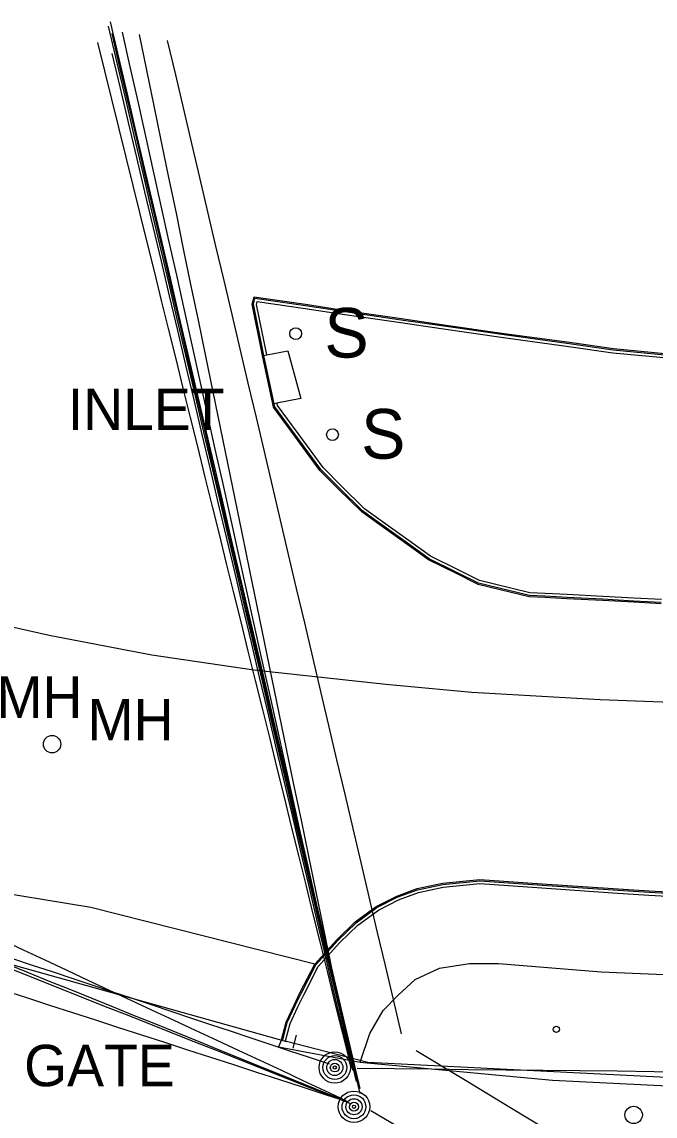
# Model space of a CAD drawing. Extents: x 368532 to 392481, y 10654822 to 10676899.
# Drawn here: x 383234.8 to 383311.3, y 10657196 to 10657328.1 of the extents above; entities that cross this region are included whole.
import ezdxf

# ---------------------------------------------------------------- set-up
doc = ezdxf.new("R2010")
doc.units = 0
for name, color, linetype in [('p_Catenary', 7, 'Continuous'), ('p_drainage inlet', 7, 'Continuous'), ('p_dtm sidewalk', 7, 'Continuous'), ('p_road - paved curb', 7, 'Continuous'), ('p_road general road feature', 7, 'Continuous'), ('p_road paint stripe', 7, 'Continuous'), ('p_structure fence', 7, 'Continuous'), ('p_structure sign', 7, 'Continuous'), ('p_structure unidentified', 7, 'Continuous'), ('p_utility general pole', 7, 'Continuous'), ('p_utility manhole', 7, 'Continuous')]:
    doc.layers.add(name, color=color, linetype=linetype)

msp = doc.modelspace()

# ---------------------------------------------------------------- linework, layer by layer
at = {"layer": 'p_Catenary'}
for points in [[(383275.19, 10657200.15), (383274.16, 10657204.54), (383273.13, 10657208.94), (383272.09, 10657213.33), (383271.06, 10657217.73), (383270.03, 10657222.12), (383268.99, 10657226.52), (383267.96, 10657230.91), (383266.93, 10657235.31), (383265.9, 10657239.7), (383264.86, 10657244.1), (383263.83, 10657248.49), (383262.8, 10657252.89), (383261.76, 10657257.29), (383260.73, 10657261.68), (383259.7, 10657266.08), (383258.67, 10657270.47), (383257.63, 10657274.87), (383256.6, 10657279.26), (383255.57, 10657283.66), (383254.54, 10657288.05), (383253.5, 10657292.45), (383252.47, 10657296.84), (383251.44, 10657301.24), (383250.4, 10657305.63), (383249.37, 10657310.03), (383248.34, 10657314.42), (383247.31, 10657318.82), (383246.27, 10657323.21), (383245.24, 10657327.61)], [(383275.63, 10657199.28), (383274.59, 10657203.73), (383273.55, 10657208.17), (383272.51, 10657212.61), (383271.47, 10657217.06), (383270.43, 10657221.5), (383269.39, 10657225.95), (383268.35, 10657230.39), (383267.31, 10657234.83), (383266.27, 10657239.28), (383265.23, 10657243.72), (383264.19, 10657248.16), (383263.15, 10657252.61), (383262.11, 10657257.05), (383261.07, 10657261.49), (383260.03, 10657265.94), (383258.99, 10657270.38), (383257.95, 10657274.82), (383256.91, 10657279.27), (383255.87, 10657283.71), (383254.83, 10657288.15), (383253.79, 10657292.6), (383252.75, 10657297.04), (383251.71, 10657301.48), (383250.67, 10657305.93), (383249.63, 10657310.37), (383248.59, 10657314.81), (383247.55, 10657319.26), (383246.51, 10657323.7), (383245.47, 10657328.14)], [(383275.64, 10657198.68), (383274.6, 10657203.1), (383273.57, 10657207.51), (383272.54, 10657211.93), (383271.5, 10657216.35), (383270.47, 10657220.76), (383269.43, 10657225.18), (383268.4, 10657229.59), (383267.37, 10657234.01), (383266.33, 10657238.43), (383265.3, 10657242.84), (383264.27, 10657247.26), (383263.23, 10657251.67), (383262.2, 10657256.09), (383261.17, 10657260.51), (383260.13, 10657264.92), (383259.1, 10657269.34), (383258.06, 10657273.75), (383257.03, 10657278.17), (383256, 10657282.59), (383254.96, 10657287), (383253.93, 10657291.42), (383252.9, 10657295.83), (383251.86, 10657300.25), (383250.83, 10657304.67), (383249.79, 10657309.08), (383248.76, 10657313.5), (383247.73, 10657317.91), (383246.69, 10657322.33), (383245.66, 10657326.75)], [(383274.56, 10657202.75), (383273.08, 10657209.37), (383272.15, 10657213.56), (383271.21, 10657217.76), (383270.28, 10657221.96), (383269.35, 10657226.16), (383268.41, 10657230.36), (383267.48, 10657234.56), (383266.55, 10657238.75), (383265.61, 10657242.95), (383264.68, 10657247.15), (383263.74, 10657251.35), (383262.81, 10657255.55), (383261.88, 10657259.75), (383260.94, 10657263.94), (383260.01, 10657268.14), (383259.08, 10657272.34), (383258.14, 10657276.54), (383257.21, 10657280.74), (383256.27, 10657284.94), (383255.34, 10657289.13), (383254.41, 10657293.33), (383253.47, 10657297.53), (383252.54, 10657301.73), (383251.6, 10657305.93), (383250.67, 10657310.13), (383249.74, 10657314.32), (383248.8, 10657318.52), (383247.87, 10657322.72), (383246.94, 10657326.92)], [(383274.76, 10657201.49), (383273.87, 10657205.8), (383272.98, 10657210.12), (383272.09, 10657214.43), (383271.2, 10657218.74), (383270.32, 10657223.06), (383269.43, 10657227.37), (383268.54, 10657231.69), (383267.65, 10657236), (383266.76, 10657240.32), (383265.87, 10657244.63), (383264.98, 10657248.95), (383264.09, 10657253.26), (383263.2, 10657257.58), (383262.32, 10657261.89), (383261.43, 10657266.21), (383260.54, 10657270.52), (383259.65, 10657274.84), (383258.76, 10657279.15), (383257.87, 10657283.47), (383256.98, 10657287.78), (383256.09, 10657292.1), (383255.2, 10657296.41), (383254.31, 10657300.73), (383253.43, 10657305.04), (383252.54, 10657309.36), (383251.65, 10657313.67), (383250.76, 10657317.99), (383249.87, 10657322.3), (383248.98, 10657326.62)], [(383274.35, 10657202.72), (383273.47, 10657206.25), (383272.6, 10657209.78), (383271.73, 10657213.31), (383270.86, 10657216.84), (383269.98, 10657220.37), (383269.11, 10657223.9), (383268.24, 10657227.43), (383267.36, 10657230.95), (383266.49, 10657234.48), (383265.62, 10657238.01), (383264.75, 10657241.54), (383263.87, 10657245.07), (383263, 10657248.6), (383262.13, 10657252.13), (383261.25, 10657255.66), (383260.38, 10657259.19), (383259.51, 10657262.72), (383258.64, 10657266.25), (383257.76, 10657269.78), (383256.89, 10657273.31), (383256.02, 10657276.84), (383255.14, 10657280.37), (383254.27, 10657283.9), (383253.4, 10657287.43), (383252.53, 10657290.96), (383251.65, 10657294.49), (383250.78, 10657298.02), (383249.91, 10657301.55), (383243.95, 10657325.66)], [(383280.64, 10657205.9), (383279.66, 10657210.04), (383278.69, 10657214.17), (383277.71, 10657218.31), (383276.74, 10657222.45), (383275.76, 10657226.59), (383274.79, 10657230.72), (383273.82, 10657234.86), (383272.84, 10657239), (383271.87, 10657243.14), (383270.89, 10657247.27), (383269.92, 10657251.41), (383268.94, 10657255.55), (383267.97, 10657259.69), (383266.99, 10657263.82), (383266.02, 10657267.96), (383265.04, 10657272.1), (383264.07, 10657276.24), (383263.1, 10657280.37), (383262.12, 10657284.51), (383261.15, 10657288.65), (383260.17, 10657292.79), (383259.2, 10657296.92), (383258.22, 10657301.06), (383257.25, 10657305.2), (383256.27, 10657309.34), (383255.3, 10657313.47), (383254.32, 10657317.61), (383253.35, 10657321.75), (383252.38, 10657325.89)], [(383274.38, 10657202.96), (383273.39, 10657207.15), (383272.4, 10657211.34), (383271.41, 10657215.52), (383270.42, 10657219.71), (383269.43, 10657223.89), (383268.44, 10657228.08), (383267.45, 10657232.26), (383266.46, 10657236.45), (383265.47, 10657240.63), (383264.48, 10657244.82), (383263.49, 10657249), (383262.5, 10657253.19), (383261.51, 10657257.37), (383260.52, 10657261.56), (383259.53, 10657265.74), (383258.54, 10657269.93), (383257.55, 10657274.12), (383256.56, 10657278.3), (383255.58, 10657282.49), (383254.59, 10657286.67), (383253.6, 10657290.86), (383252.61, 10657295.04), (383251.62, 10657299.23), (383250.63, 10657303.41), (383249.64, 10657307.6), (383248.65, 10657311.78), (383247.66, 10657315.97), (383246.67, 10657320.15), (383245.68, 10657324.34)], [(383224.53, 10657220.88), (383227.13, 10657219.67), (383229.73, 10657218.46), (383232.33, 10657217.25), (383234.93, 10657216.03), (383237.52, 10657214.82), (383240.12, 10657213.61), (383242.72, 10657212.4), (383245.32, 10657211.18), (383247.92, 10657209.97), (383250.52, 10657208.76), (383253.12, 10657207.55), (383255.72, 10657206.34), (383258.32, 10657205.12), (383260.92, 10657203.91), (383263.52, 10657202.7), (383266.12, 10657201.49), (383268.72, 10657200.27), (383271.32, 10657199.06), (383273.92, 10657197.85)], [(383222.88, 10657217.93), (383225.6, 10657216.85), (383228.32, 10657215.77), (383231.04, 10657214.7), (383233.76, 10657213.62), (383236.48, 10657212.54), (383239.2, 10657211.46), (383241.92, 10657210.38), (383244.64, 10657209.3), (383247.36, 10657208.22), (383250.09, 10657207.14), (383252.81, 10657206.06), (383255.53, 10657204.98), (383258.25, 10657203.91), (383260.97, 10657202.83), (383263.69, 10657201.75), (383266.41, 10657200.67), (383269.13, 10657199.59), (383271.85, 10657198.51), (383274.57, 10657197.43)], [(383225.24, 10657217.48), (383227.81, 10657216.44), (383230.38, 10657215.4), (383232.95, 10657214.36), (383235.51, 10657213.32), (383238.08, 10657212.28), (383240.65, 10657211.24), (383243.22, 10657210.21), (383245.78, 10657209.17), (383248.35, 10657208.13), (383250.92, 10657207.09), (383253.49, 10657206.05), (383256.05, 10657205.01), (383258.62, 10657203.97), (383261.19, 10657202.93), (383263.76, 10657201.89), (383266.32, 10657200.85), (383268.89, 10657199.82), (383271.46, 10657198.78), (383274.03, 10657197.74)], [(383226.46, 10657217.4), (383228.85, 10657216.6), (383231.24, 10657215.8), (383233.63, 10657215.01), (383236.02, 10657214.21), (383238.41, 10657213.41), (383240.81, 10657212.62), (383243.2, 10657211.82), (383245.59, 10657211.03), (383247.98, 10657210.23), (383250.37, 10657209.43), (383252.76, 10657208.64), (383255.15, 10657207.84), (383257.54, 10657207.04), (383259.94, 10657206.25), (383262.33, 10657205.45), (383264.72, 10657204.66), (383267.11, 10657203.86), (383269.5, 10657203.06), (383271.89, 10657202.27)], [(383221.43, 10657214.79), (383224.21, 10657213.89), (383226.99, 10657212.99), (383229.77, 10657212.08), (383232.54, 10657211.18), (383235.32, 10657210.28), (383238.1, 10657209.38), (383240.88, 10657208.48), (383243.65, 10657207.58), (383246.43, 10657206.68), (383249.21, 10657205.78), (383251.99, 10657204.88), (383254.77, 10657203.98), (383257.54, 10657203.08), (383260.32, 10657202.18), (383263.1, 10657201.28), (383265.88, 10657200.38), (383268.65, 10657199.48), (383271.43, 10657198.58), (383274.21, 10657197.68)], [(383282.43, 10657203.89), (383288.19, 10657200.41), (383293.95, 10657196.92), (383299.72, 10657193.43), (383305.48, 10657189.94), (383311.24, 10657186.45), (383317.01, 10657182.96), (383322.77, 10657179.47), (383328.53, 10657175.98), (383334.3, 10657172.5), (383340.06, 10657169.01), (383345.82, 10657165.52), (383351.59, 10657162.03), (383357.35, 10657158.54), (383363.11, 10657155.05), (383368.88, 10657151.56), (383374.64, 10657148.08), (383380.4, 10657144.59), (383386.17, 10657141.1), (383391.93, 10657137.61)], [(383275.3, 10657201.76), (383279.78, 10657201.71), (383284.27, 10657201.66), (383288.75, 10657201.61), (383293.24, 10657201.56), (383297.72, 10657201.51), (383302.21, 10657201.46), (383306.69, 10657201.41), (383311.18, 10657201.35), (383315.66, 10657201.3)], [(383276.92, 10657196.64), (383282.74, 10657193.2), (383288.56, 10657189.76), (383294.38, 10657186.32), (383300.21, 10657182.88), (383306.03, 10657179.44), (383311.85, 10657176), (383317.68, 10657172.56), (383323.5, 10657169.12), (383329.32, 10657165.68), (383335.15, 10657162.24), (383340.97, 10657158.8), (383346.79, 10657155.36), (383352.61, 10657151.92), (383358.44, 10657148.48), (383364.26, 10657145.04), (383370.08, 10657141.6), (383375.91, 10657138.16), (383381.73, 10657134.72), (383387.55, 10657131.28)]]:
    msp.add_lwpolyline(points, dxfattribs=at)
at = {"layer": 'p_drainage inlet'}
for p, q in [((383264, 10657287.86), (383263.86, 10657287.83)), ((383264, 10657287.86), (383264.35, 10657287.93)), ((383265.25, 10657282.02), (383264, 10657287.86)), ((383264.35, 10657287.93), (383266.89, 10657288.41)), ((383266.89, 10657288.41), (383268.48, 10657282.66)), ((383268.48, 10657282.66), (383265.59, 10657282.09)), ((383265.25, 10657282.02), (383265.1, 10657282)), ((383265.59, 10657282.09), (383265.25, 10657282.02))]:
    msp.add_line(p, q, dxfattribs=at)
at = {"layer": 'p_dtm sidewalk'}
for p, q in [((383282.3, 10657212.47), (383285.25, 10657213.82)), ((383285.25, 10657213.82), (383288.88, 10657214.38)), ((383288.88, 10657214.38), (383292.37, 10657214.39)), ((383292.37, 10657214.39), (383304.79, 10657213.38)), ((383280.24, 10657210.57), (383282.3, 10657212.47)), ((383304.79, 10657213.38), (383321.15, 10657212.72)), ((383278.41, 10657208.7), (383280.24, 10657210.57)), ((383276.8, 10657205.92), (383278.41, 10657208.7)), ((383275.66, 10657202.49), (383276.8, 10657205.92))]:
    msp.add_line(p, q, dxfattribs=at)
at = {"layer": 'p_road - paved curb'}
for p, q in [((383262.6, 10657294.03), (383262.82, 10657294.93)), ((383262.75, 10657294.03), (383262.93, 10657294.76)), ((383262.82, 10657294.93), (383269.06, 10657294.03)), ((383262.93, 10657294.76), (383269.04, 10657293.88)), ((383263.11, 10657294.02), (383263.2, 10657294.37)), ((383263.2, 10657294.37), (383268.99, 10657293.54)), ((383263.86, 10657287.83), (383262.6, 10657294.03)), ((383264, 10657287.86), (383262.75, 10657294.03)), ((383264.35, 10657287.93), (383263.11, 10657294.02)), ((383268.99, 10657293.54), (383273.79, 10657292.8)), ((383269.04, 10657293.88), (383273.84, 10657293.14)), ((383269.06, 10657294.03), (383273.86, 10657293.29)), ((383273.84, 10657293.14), (383280.62, 10657292.16)), ((383273.86, 10657293.29), (383280.64, 10657292.31)), ((383273.79, 10657292.8), (383280.57, 10657291.82)), ((383280.57, 10657291.82), (383285.42, 10657291.11)), ((383280.62, 10657292.16), (383285.47, 10657291.45)), ((383280.64, 10657292.31), (383285.49, 10657291.6)), ((383285.42, 10657291.11), (383292.99, 10657290.01)), ((383285.47, 10657291.45), (383293.04, 10657290.36)), ((383285.49, 10657291.6), (383293.06, 10657290.51)), ((383293.04, 10657290.36), (383300.91, 10657289.29)), ((383293.06, 10657290.51), (383300.93, 10657289.44)), ((383292.99, 10657290.01), (383300.86, 10657288.94)), ((383300.91, 10657289.29), (383306.24, 10657288.53)), ((383300.93, 10657289.44), (383306.26, 10657288.68)), ((383265.1, 10657282), (383263.86, 10657287.83)), ((383300.86, 10657288.94), (383306.2, 10657288.18)), ((383306.2, 10657288.18), (383314.06, 10657287.43)), ((383306.24, 10657288.53), (383314.1, 10657287.78)), ((383306.26, 10657288.68), (383314.11, 10657287.93)), ((383265.19, 10657281.6), (383265.1, 10657282)), ((383267.74, 10657278.1), (383265.19, 10657281.6)), ((383265.33, 10657281.66), (383265.25, 10657282.02)), ((383267.86, 10657278.19), (383265.33, 10657281.66)), ((383265.66, 10657281.81), (383265.59, 10657282.09)), ((383268.14, 10657278.4), (383265.66, 10657281.81)), ((383270.79, 10657273.97), (383267.74, 10657278.1)), ((383270.9, 10657274.07), (383267.86, 10657278.19)), ((383271.17, 10657274.3), (383268.14, 10657278.4)), ((383273, 10657271.75), (383270.79, 10657273.97)), ((383273.11, 10657271.86), (383270.9, 10657274.07)), ((383273.35, 10657272.1), (383271.17, 10657274.3)), ((383275.94, 10657269.07), (383273.11, 10657271.86)), ((383276.16, 10657269.33), (383273.35, 10657272.1)), ((383275.84, 10657268.95), (383273, 10657271.75)), ((383277.91, 10657268.09), (383276.16, 10657269.33)), ((383277.62, 10657267.68), (383275.84, 10657268.95)), ((383277.71, 10657267.8), (383275.94, 10657269.07)), ((383281.57, 10657265.45), (383277.91, 10657268.09)), ((383281.28, 10657265.04), (383277.62, 10657267.68)), ((383281.37, 10657265.16), (383277.71, 10657267.8)), ((383284.15, 10657263.59), (383281.57, 10657265.45)), ((383283.89, 10657263.16), (383281.28, 10657265.04)), ((383283.97, 10657263.29), (383281.37, 10657265.16)), ((383287.27, 10657261.49), (383283.89, 10657263.16)), ((383287.34, 10657261.62), (383283.97, 10657263.29)), ((383287.49, 10657261.94), (383284.15, 10657263.59)), ((383289.91, 10657260.18), (383287.27, 10657261.49)), ((383289.96, 10657260.32), (383287.34, 10657261.62)), ((383290.08, 10657260.65), (383287.49, 10657261.94)), ((383293.72, 10657259.26), (383289.91, 10657260.18)), ((383293.76, 10657259.41), (383289.96, 10657260.32)), ((383293.84, 10657259.75), (383290.08, 10657260.65)), ((383296.08, 10657258.68), (383293.72, 10657259.26)), ((383296.1, 10657258.83), (383293.76, 10657259.41)), ((383296.15, 10657259.18), (383293.84, 10657259.75)), ((383297.98, 10657258.6), (383296.08, 10657258.68)), ((383297.99, 10657258.75), (383296.1, 10657258.83)), ((383298, 10657259.1), (383296.15, 10657259.18)), ((383300.65, 10657258.61), (383297.99, 10657258.75)), ((383300.67, 10657258.96), (383298, 10657259.1)), ((383304.96, 10657258.74), (383300.67, 10657258.96)), ((383308.74, 10657258.53), (383304.96, 10657258.74)), ((383300.64, 10657258.46), (383297.98, 10657258.6)), ((383304.93, 10657258.24), (383300.64, 10657258.46)), ((383304.94, 10657258.39), (383300.65, 10657258.61)), ((383308.71, 10657258.03), (383304.93, 10657258.24)), ((383308.72, 10657258.18), (383304.94, 10657258.39)), ((383312.02, 10657257.85), (383308.71, 10657258.03)), ((383312.03, 10657258), (383308.72, 10657258.18)), ((383312.05, 10657258.35), (383308.74, 10657258.53)), ((383285.6, 10657224.1), (383290.09, 10657224.55)), ((383285.62, 10657223.95), (383290.09, 10657224.4)), ((383290.09, 10657224.55), (383297.64, 10657224.02)), ((383290.09, 10657224.4), (383297.63, 10657223.87)), ((383243.09, 10657221.15), (383228.62, 10657223.54)), ((383280.06, 10657222.54), (383282.54, 10657223.45)), ((383280.12, 10657222.4), (383282.58, 10657223.31)), ((383280.26, 10657222.08), (383282.68, 10657222.97)), ((383282.54, 10657223.45), (383285.6, 10657224.1)), ((383282.58, 10657223.31), (383285.62, 10657223.95)), ((383282.68, 10657222.97), (383285.68, 10657223.61)), ((383285.68, 10657223.61), (383290.1, 10657224.05)), ((383290.1, 10657224.05), (383297.61, 10657223.52)), ((383297.61, 10657223.52), (383306.2, 10657222.94)), ((383297.63, 10657223.87), (383306.22, 10657223.29)), ((383297.64, 10657224.02), (383306.23, 10657223.44)), ((383306.2, 10657222.94), (383310.54, 10657222.67)), ((383306.22, 10657223.29), (383310.56, 10657223.02)), ((383306.23, 10657223.44), (383310.57, 10657223.17)), ((383310.56, 10657223.02), (383316.2, 10657222.7)), ((383310.57, 10657223.17), (383316.21, 10657222.85)), ((383277.6, 10657221.27), (383280.06, 10657222.54)), ((383277.68, 10657221.14), (383280.12, 10657222.4)), ((383277.86, 10657220.84), (383280.26, 10657222.08)), ((383310.54, 10657222.67), (383316.18, 10657222.35)), ((383270.17, 10657214.31), (383243.09, 10657221.15)), ((383275.05, 10657219.42), (383277.6, 10657221.27)), ((383275.15, 10657219.3), (383277.68, 10657221.14)), ((383275.37, 10657219.04), (383277.86, 10657220.84)), ((383272.82, 10657217.27), (383275.05, 10657219.42)), ((383272.93, 10657217.17), (383275.15, 10657219.3)), ((383273.18, 10657216.92), (383275.37, 10657219.04)), ((383270.17, 10657214.31), (383272.82, 10657217.27)), ((383270.3, 10657214.22), (383272.93, 10657217.17)), ((383270.59, 10657214.02), (383273.18, 10657216.92))]:
    msp.add_line(p, q, dxfattribs=at)
at = {"layer": 'p_road general road feature'}
for p, q in [((383268.41, 10657210.92), (383270.17, 10657214.31)), ((383268.54, 10657210.85), (383270.3, 10657214.22)), ((383268.86, 10657210.7), (383270.59, 10657214.02)), ((383267.67, 10657209.37), (383268.41, 10657210.92)), ((383267.81, 10657209.31), (383268.54, 10657210.85)), ((383268.12, 10657209.16), (383268.86, 10657210.7)), ((383266.7, 10657207.32), (383267.67, 10657209.37)), ((383266.84, 10657207.27), (383267.81, 10657209.31)), ((383267.17, 10657207.15), (383268.12, 10657209.16)), ((383266.15, 10657205.18), (383266.7, 10657207.32)), ((383266.3, 10657205.14), (383266.84, 10657207.27)), ((383266.64, 10657205.05), (383267.17, 10657207.15)), ((383266.15, 10657205.18), (383265.77, 10657204.31)), ((383265.77, 10657204.31), (383275.66, 10657202.49)), ((383275.66, 10657202.49), (383298.9, 10657200.29)), ((383298.9, 10657200.29), (383312.79, 10657199.62))]:
    msp.add_line(p, q, dxfattribs=at)
at = {"layer": 'p_road paint stripe'}
for p, q in [((383226.17, 10657256.71), (383238.05, 10657254.06)), ((383238.05, 10657254.06), (383250.47, 10657251.68)), ((383250.47, 10657251.68), (383262.8, 10657249.89)), ((383262.8, 10657249.89), (383278.76, 10657248.12)), ((383278.76, 10657248.12), (383289.13, 10657247.16)), ((383289.13, 10657247.16), (383304.66, 10657246.3)), ((383304.66, 10657246.3), (383317.96, 10657245.78))]:
    msp.add_line(p, q, dxfattribs=at)
at = {"layer": 'p_structure fence'}
for p, q in [((383211.61, 10657220.44), (383266.76, 10657204.97)), ((383276.57, 10657202.43), (383266.76, 10657204.97)), ((383267.56, 10657204.16), (383267.94, 10657205.74)), ((383388.19, 10657196.83), (383276.57, 10657202.43))]:
    msp.add_line(p, q, dxfattribs=at)
at = {"layer": 'p_structure sign'}
for centre in [(383267.86, 10657290.49), (383272.3, 10657278.28)]:
    msp.add_circle(centre, 0.713, dxfattribs=at)
at = {"layer": 'p_structure unidentified'}
msp.add_circle((383299.35, 10657206.43), 0.375, dxfattribs=at)
at = {"layer": 'p_utility general pole'}
for centre, radius in [((383272.58, 10657201.83), 1.9), ((383272.58, 10657201.83), 1.44), ((383272.58, 10657201.83), 0.973), ((383272.58, 10657201.83), 0.539), ((383272.58, 10657201.83), 0.192), ((383274.9, 10657197.09), 1.9), ((383274.9, 10657197.09), 1.44), ((383274.9, 10657197.09), 0.973), ((383274.9, 10657197.09), 0.539), ((383274.9, 10657197.09), 0.192)]:
    msp.add_circle(centre, radius, dxfattribs=at)
at = {"layer": 'p_utility manhole'}
for centre in [(383238.42, 10657240.89), (383308.7, 10657196.1)]:
    msp.add_circle(centre, 1.05, dxfattribs=at)

# ---------------------------------------------------------------- texts
at = {"layer": 'p_drainage inlet'}
msp.add_text(' INLET', height=5, dxfattribs=at).set_placement((383238.46, 10657278.84))
at = {"layer": 'p_structure fence'}
msp.add_text(' GATE', height=5, dxfattribs=at).set_placement((383233.17, 10657199.57))
at = {"layer": 'p_structure sign'}
for p in [(383271.32, 10657287.59), (383275.76, 10657275.38)]:
    msp.add_text('S', height=6, dxfattribs=at).set_placement(p)
at = {"layer": 'p_utility manhole'}
for p in [(383231.68, 10657244.07), (383242.69, 10657241.35)]:
    msp.add_text('MH', height=5, dxfattribs=at).set_placement(p)

doc.saveas('drawing.dxf')
